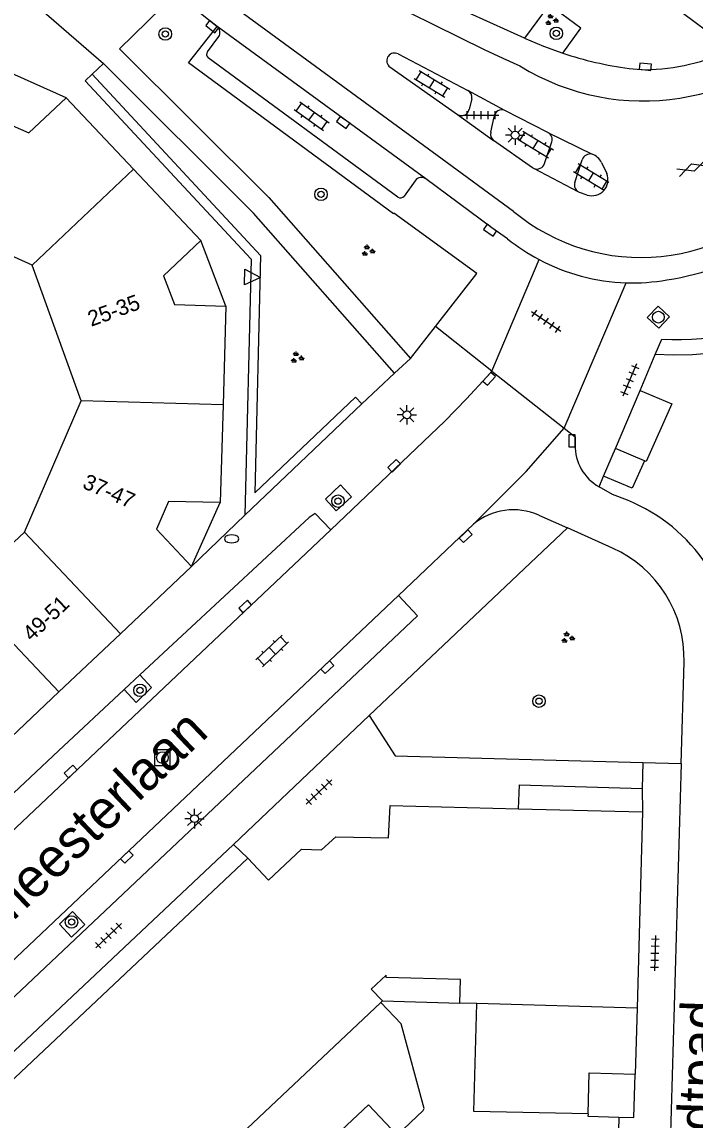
# Model space of a CAD drawing. Extents: x 132998 to 136004, y 396998 to 398512.
# Drawn here: x 133121.1 to 133164.1, y 398096.2 to 398166.4 of the extents above; entities that cross this region are included whole.
import ezdxf

# ---------------------------------------------------------------- set-up
doc = ezdxf.new("R2010")
doc.units = 0
for name, color, linetype in [('gg-afsc-erfafscheiding', 7, 'Continuous'), ('gg-afsc-hekwerk', 7, 'Continuous'), ('gg-anno-huisnummerreeks BGT', 7, 'Continuous'), ('gg-anno-openbare ruimte label', 7, 'Continuous'), ('gg-bbg-bijgebouw', 7, 'Continuous'), ('gg-bbg-hoofdgebouw', 7, 'Continuous'), ('gg-bbg-luifel en loopbrug', 7, 'Continuous'), ('gg-bbg-tussenscheiding', 7, 'Continuous'), ('gg-knt-verharding', 7, 'Continuous'), ('gg-knt-verharding nz', 7, 'Continuous'), ('gt-grn-groengrens', 7, 'Continuous'), ('gt-grn-weggrens', 7, 'Continuous'), ('gt-symb-boom', 7, 'Continuous'), ('gt-symb-brandkraan', 7, 'Continuous'), ('gt-symb-gesloten verharding', 7, 'Continuous'), ('gt-symb-groenvak', 7, 'Continuous'), ('gt-symb-klinker verharding', 7, 'Continuous'), ('gt-symb-kolk', 7, 'Continuous'), ('gt-symb-lichtmast', 7, 'Continuous'), ('gt-symb-rioolschacht', 7, 'Continuous'), ('gt-symb-tegel verharding', 7, 'Continuous'), ('gt-symb-waterafsluiter', 7, 'Continuous')]:
    doc.layers.add(name, color=color, linetype=linetype)

# ---------------------------------------------------------------- blocks, each defined once
blk = doc.blocks.new('gt0-BOOM')
at = {"layer": 'gt-symb-boom'}
for radius in [0.4, 0.2]:
    blk.add_circle((0, 0), radius, dxfattribs=at)
blk = doc.blocks.new('gt0-KOLK')
at = {"layer": 'gt-symb-kolk'}
blk.add_lwpolyline([(0, 0), (0.375, 0), (0.375, 0.4), (-0.375, 0.4), (-0.375, 0), (0, 0)], dxfattribs=at)
blk = doc.blocks.new('gt0-TEG1')
at = {"layer": 'gt-symb-tegel verharding'}
for p, q in [((-1.125, 0), (1.125, 0)), ((-0.9, -0.25), (-0.9, 0.25)), ((-0.45, -0.25), (-0.45, 0.25)), ((0, -0.25), (0, 0.25)), ((0.45, -0.25), (0.45, 0.25)), ((0.9, -0.25), (0.9, 0.25))]:
    blk.add_line(p, q, dxfattribs=at)
blk = doc.blocks.new('gt0-RS')
at = {"layer": 'gt-symb-rioolschacht'}
blk.add_lwpolyline([(-0.5, -0.5), (0.5, -0.5), (0.5, 0.5), (-0.5, 0.5)], close=True, dxfattribs=at)
blk.add_circle((0, 0), 0.375, dxfattribs=at)
blk = doc.blocks.new('gt0-GRVAK')
at = {"layer": 'gt-symb-groenvak'}
for p, q in [((-0.11, 0.189), (-0.228, 0.24)), ((-0.182, 0.153), (0.088, 0.153)), ((-0.091, 0.211), (-0.156, 0.322)), ((-0.047, 0.214), (-0.047, 0.393)), ((-0.004, 0.211), (0.061, 0.322)), ((0.015, 0.189), (0.133, 0.24)), ((0.262, -0.052), (0.197, 0.059)), ((0.305, -0.049), (0.305, 0.13)), ((0.349, -0.052), (0.414, 0.059)), ((-0.245, -0.228), (-0.363, -0.177)), ((-0.318, -0.264), (-0.047, -0.264)), ((-0.226, -0.206), (-0.291, -0.095)), ((-0.183, -0.203), (-0.183, -0.024)), ((-0.139, -0.206), (-0.074, -0.095)), ((-0.12, -0.228), (-0.002, -0.177)), ((0.243, -0.074), (0.125, -0.023)), ((0.17, -0.11), (0.441, -0.11)), ((0.368, -0.074), (0.486, -0.023))]:
    blk.add_line(p, q, dxfattribs=at)
blk = doc.blocks.new('gt0-KL1')
at = {"layer": 'gt-symb-klinker verharding'}
for p, q in [((-1.15, 0.3), (1.15, 0.3)), ((-1, -0.3), (-1, 0.3)), ((-0.5, 0.3), (-0.5, 0.45)), ((0, -0.3), (0, 0.3)), ((0.5, 0.3), (0.5, 0.45)), ((1, -0.3), (1, 0.3)), ((-1.15, -0.3), (1.15, -0.3)), ((-0.5, -0.45), (-0.5, -0.3)), ((0.5, -0.45), (0.5, -0.3))]:
    blk.add_line(p, q, dxfattribs=at)
blk = doc.blocks.new('gt0-GESVH1')
at = {"layer": 'gt-symb-gesloten verharding'}
for p, q in [((-0.992, -0.261), (0.008, 0.239)), ((0.008, -0.261), (-0.992, 0.239)), ((0.008, 0.239), (1.008, -0.261)), ((1.008, 0.239), (0.008, -0.261))]:
    blk.add_line(p, q, dxfattribs=at)
blk = doc.blocks.new('gt0-LMAST')
at = {"layer": 'gt-symb-lichtmast'}
for p, q in [((-0.182, 0.173), (-0.447, 0.438)), ((-0.005, 0.246), (-0.005, 0.621)), ((0.172, 0.173), (0.437, 0.438)), ((-0.255, -0.004), (-0.63, -0.004)), ((-0.182, -0.181), (-0.447, -0.446)), ((-0.005, -0.254), (-0.005, -0.629)), ((0.437, -0.446), (0.172, -0.181)), ((0.245, -0.004), (0.62, -0.004))]:
    blk.add_line(p, q, dxfattribs=at)
blk.add_circle((-0.005, -0.004), 0.25, dxfattribs=at)
blk = doc.blocks.new('gt0-BR')
at = {"layer": 'gt-symb-brandkraan'}
for centre, radius, start, end in [((-0.244, 0), 0.206, 107.56694, 252.43307), ((0.599, -2.664), 3, 106.89205, 107.56694), ((0, -0.691), 0.938, 73.10799, 106.89205), ((-0.599, -2.664), 3, 72.43309, 73.10799), ((0.244, 0), 0.206, 287.56695, 72.43309), ((0.599, 2.664), 3, 252.43307, 253.10797), ((0, 0.691), 0.938, 253.10797, 286.89206), ((-0.599, 2.664), 3, 286.89206, 287.56695)]:
    blk.add_arc(centre, radius, start, end, dxfattribs=at)
blk = doc.blocks.new('gt0-WAFSL')
at = {"layer": 'gt-symb-waterafsluiter'}
for p, q in [((-0.5, -0.333), (0, 0.667)), ((0, 0.667), (0.5, -0.333)), ((0.5, -0.333), (-0.5, -0.333))]:
    blk.add_line(p, q, dxfattribs=at)

msp = doc.modelspace()

# ---------------------------------------------------------------- linework, layer by layer
at = {"layer": 'gg-afsc-erfafscheiding'}
msp.add_line((133160.39, 398103.36), (133160.27, 398099.14), dxfattribs=at)
msp.add_lwpolyline([(133145.059, 398095.236), (133146.719, 398096.804), (133146.778, 398096.93), (133145.305, 398102.346), (133144.007, 398103.723)], dxfattribs=at)
at = {"layer": 'gg-afsc-hekwerk'}
msp.add_lwpolyline([(133157.254, 398096.587), (133149.946, 398096.756), (133150.141, 398103.65)], dxfattribs=at)
at = {"layer": 'gg-bbg-bijgebouw'}
for points in [[(133157.254, 398096.587), (133157.32, 398099.22), (133160.27, 398099.14)], [(133159.23, 398096.386), (133160.19, 398096.36), (133160.27, 398099.14)], [(133145.059, 398095.236), (133143.22, 398097.17), (133139.02, 398093.23), (133140.864, 398091.28)], [(133157.254, 398096.587), (133157.25, 398096.44), (133159.23, 398096.386)]]:
    msp.add_lwpolyline(points, dxfattribs=at)
at = {"layer": 'gg-bbg-hoofdgebouw'}
for p, q in [((133123.89, 398161.57), (133128.208, 398157.002)), ((133128.208, 398157.002), (133132.51, 398152.45)), ((133121.72, 398150.87), (133113.27, 398154.65)), ((133124.86, 398142.19), (133121.72, 398150.87)), ((133134.11, 398148.25), (133133.929, 398141.931)), ((133121.23, 398133.79), (133124.86, 398142.19)), ((133133.929, 398141.931), (133133.751, 398135.7)), ((133117.29, 398130.085), (133121.23, 398133.79)), ((133131.92, 398131.6), (133127.365, 398127.296)), ((133127.365, 398127.296), (133123.434, 398123.582)), ((133123.434, 398123.582), (133119.503, 398119.868)), ((133152.81, 398116.106), (133160.73, 398115.9)), ((133160.73, 398115.9), (133160.39, 398103.36)), ((133112.611, 398091.368), (133135.52, 398112.95)), ((133144.007, 398103.723), (133118.644, 398079.812)), ((133144.11, 398103.82), (133144.007, 398103.723)), ((133150.141, 398103.65), (133149.065, 398103.68)), ((133160.39, 398103.36), (133150.141, 398103.65))]:
    msp.add_line(p, q, dxfattribs=at)
for points in [[(133119.81, 398163.4), (133119.73, 398160.13), (133121.52, 398159.34), (133123.89, 398161.57)], [(133132.51, 398152.45), (133130.11, 398150.18), (133130.82, 398148.35), (133134.11, 398148.25)], [(133133.751, 398135.7), (133130.45, 398135.76), (133129.67, 398133.98), (133131.92, 398131.6)], [(133135.52, 398112.95), (133136.84, 398111.531), (133138.94, 398113.52), (133140.21, 398113.47), (133141.13, 398114.32), (133144.5, 398114.25), (133144.6, 398116.32), (133152.81, 398116.106)], [(133149.065, 398103.68), (133149.103, 398105.194), (133144.345, 398105.312), (133144.349, 398105.466), (133143.401, 398104.57), (133144.11, 398103.82)]]:
    msp.add_lwpolyline(points, dxfattribs=at)
at = {"layer": 'gg-bbg-luifel en loopbrug'}
msp.add_line((133144.11, 398103.82), (133149.065, 398103.68), dxfattribs=at)
at = {"layer": 'gg-bbg-tussenscheiding'}
for p, q in [((133128.208, 398157.002), (133121.72, 398150.87)), ((133133.929, 398141.931), (133124.86, 398142.19)), ((133127.365, 398127.296), (133121.23, 398133.79)), ((133123.434, 398123.582), (133117.29, 398130.085))]:
    msp.add_line(p, q, dxfattribs=at)
at = {"layer": 'gg-knt-verharding'}
for p, q in [((133132.139, 398167.253), (133133.555, 398166.131)), ((133132.928, 398164.519), (133133.647, 398165.482)), ((133146.892, 398156.394), (133133.555, 398166.131)), ((133145.099, 398155.22), (133132.978, 398164.119)), ((133145.127, 398164.373), (133149.573, 398162.038)), ((133126.28, 398163.76), (133125.555, 398163.073)), ((133144.529, 398163.588), (133148.906, 398160.507)), ((133159.878, 398163.449), (133160.898, 398163.359)), ((133151.944, 398160.764), (133149.573, 398162.038)), ((133149.837, 398161.513), (133149.654, 398160.835)), ((133154.692, 398159.349), (133151.944, 398160.764)), ((133148.906, 398160.507), (133151.221, 398158.843)), ((133151.033, 398159.368), (133151.26, 398160.364)), ((133154.48, 398157.369), (133154.938, 398158.753)), ((133156.401, 398156.159), (133156.885, 398157.612)), ((133158.118, 398157.442), (133158.446, 398156.732)), ((133146.213, 398156.267), (133145.506, 398155.291)), ((133147.496, 398146.941), (133150.157, 398150.327)), ((133145.9, 398144.91), (133147.496, 398146.941)), ((133161.555, 398145.149), (133161.972, 398146.13)), ((133160.577, 398142.85), (133161.555, 398145.149)), ((133142.801, 398141.993), (133144.88, 398143.97)), ((133151.096, 398144.095), (133155.726, 398140.434)), ((133159.001, 398139.144), (133160.577, 398142.85)), ((133135.32, 398134.88), (133142.801, 398141.993)), ((133153.31, 398137.68), (133155.726, 398140.434)), ((133158.251, 398137.381), (133159.001, 398139.144)), ((133160.855, 398138.356), (133159.001, 398139.144)), ((133149.926, 398134.296), (133153.31, 398137.68)), ((133157.96, 398136.696), (133158.251, 398137.381)), ((133154.109, 398134.881), (133155.931, 398134.064)), ((133155.931, 398134.064), (133143.27, 398122.06)), ((133145.137, 398129.735), (133149.926, 398134.296)), ((133158.82, 398132.77), (133155.931, 398134.064)), ((133163.203, 398119.001), (133163.39, 398125.49)), ((133128.612, 398124.66), (133127.606, 398123.724)), ((133160.766, 398119.065), (133163.203, 398119.001)), ((133163.203, 398119.001), (133162.043, 398078.698)), ((133160.721, 398117.395), (133160.73, 398115.9)), ((133111.746, 398092.286), (133134.589, 398113.827)), ((133134.589, 398113.827), (133135.52, 398112.95))]:
    msp.add_line(p, q, dxfattribs=at)
for points in [[(133153.203, 398165.389), (133148.573, 398167.478), (133145.679, 398168.911), (133143.305, 398170.123)], [(133130.901, 398168.235), (133127.3, 398164.71), (133136.85, 398155.19), (133145.9, 398144.91)], [(133155.633, 398164.427), (133156.791, 398166.023), (133154.779, 398167.515), (133153.203, 398165.389)], [(133150.157, 398150.327), (133144.846, 398154.198), (133144.81, 398154.149), (133131.713, 398163.803), (133133.555, 398166.131)], [(133153.203, 398165.389), (133154.404, 398164.874), (133155.633, 398164.427)], [(133144.88, 398143.97), (133135.88, 398154.2), (133126.28, 398163.76)], [(133125.555, 398163.073), (133125.12, 398162.66), (133135.72, 398151.26), (133135.32, 398134.88)], [(133153.783, 398157.056), (133153.701, 398157.099), (133151.221, 398158.843)], [(133152.112, 398152.557), (133151.105, 398153.266), (133146.892, 398156.394)], [(133157.194, 398155.355), (133156.711, 398155.517), (133156.618, 398155.566)], [(133140.813, 398133.937), (133148.109, 398140.889), (133149.492, 398142.321), (133150.787, 398143.733), (133151.096, 398144.095)], [(133160.577, 398142.85), (133162.6, 398141.997), (133160.962, 398138.311), (133160.855, 398138.356)], [(133155.726, 398140.434), (133156.423, 398139.883), (133156.425, 398139.383)], [(133160.855, 398138.356), (133160.075, 398136.606), (133158.251, 398137.381)], [(133140.469, 398135.913), (133141.165, 398135.154), (133142.143, 398136.055), (133141.431, 398136.828), (133140.469, 398135.913)], [(133159.772, 398135.83), (133158.82, 398136.21), (133157.96, 398136.696)], [(133140.813, 398133.937), (133139.816, 398134.978), (133139.438, 398134.725), (133128.612, 398124.66)], [(133108.325, 398094.885), (133109.491, 398093.64), (133146.347, 398128.454), (133145.137, 398129.735)], [(133127.606, 398123.724), (133128.372, 398122.9), (133129.359, 398123.856), (133128.612, 398124.66)], [(133127.606, 398123.724), (133123.407, 398119.821), (133119.089, 398115.752)], [(133143.27, 398122.06), (133144.92, 398119.48), (133160.766, 398119.065)], [(133152.81, 398116.106), (133152.872, 398117.634), (133160.721, 398117.395)], [(133123.478, 398108.719), (133124.311, 398109.527), (133125.093, 398108.709), (133124.248, 398107.892), (133123.478, 398108.719)]]:
    msp.add_lwpolyline(points, dxfattribs=at)
for centre, radius, start, end in [((133133.242, 398165.756), 0.489, 325.9858, 50.15079), ((133133.168, 398164.346), 0.296, 144.12851, 230.12152), ((133144.89, 398163.933), 0.5, 61.66233, 223.73857), ((133162.928, 398186.39), 23.143, 251.62574, 262.42643), ((133160.547, 398177.697), 14.342, 271.40205, 294.37366), ((133149.313, 398161.578), 0.528, 352.91158, 60.48014), ((133149.173, 398160.916), 0.488, 236.89312, 350.46204), ((133151.745, 398160.32), 0.487, 65.84762, 174.79018), ((133151.523, 398159.247), 0.505, 166.17686, 233.22754), ((133154.466, 398158.907), 0.497, 341.95551, 62.90143), ((133157.393, 398157.445), 0.535, 76.03609, 161.81313), ((133157.076, 398156.853), 1.197, 29.46071, 68.11301), ((133153.984, 398157.541), 0.525, 247.47778, 340.88881), ((133146.617, 398155.986), 0.492, 56.00122, 145.18714), ((133157.502, 398156.332), 1.025, 252.4856, 22.95874), ((133156.9, 398156.005), 0.522, 162.87536, 237.32342), ((133145.264, 398155.474), 0.303, 236.93505, 322.85597), ((133160.111, 398162.471), 12.739, 231.10453, 241.98885), ((133159.215, 398169.117), 19.438, 279.09683, 300.34205), ((133160.104, 398162.466), 12.731, 242.0022, 268.10801), ((133160.104, 398162.459), 12.724, 268.11061, 279.88548), ((133162.817, 398167.721), 21.607, 267.75804, 294.50661), ((133159.441, 398139.324), 3.017, 178.88289, 240.5931), ((133155.739, 398125.752), 10.855, 358.25297, 68.18973), ((133152.486, 398131.24), 3.987, 65.97519, 129.94737), ((133155.656, 398125.71), 7.737, 358.37411, 65.86276)]:
    msp.add_arc(centre, radius, start, end, dxfattribs=at)
at = {"layer": 'gg-knt-verharding nz'}
for p, q in [((133147.619, 398157.879), (133133.123, 398168.493)), ((133151.818, 398164.11), (133152.901, 398163.611)), ((133154.692, 398159.349), (133157.522, 398157.964)), ((133152.497, 398154.308), (133147.619, 398157.879)), ((133156.618, 398155.566), (133153.783, 398157.056)), ((133140.813, 398133.937), (133104.142, 398099.24)), ((133108.325, 398094.885), (133145.137, 398129.735))]:
    msp.add_line(p, q, dxfattribs=at)
msp.add_lwpolyline([(133142.662, 398168.614), (133150.616, 398164.664), (133151.818, 398164.11)], dxfattribs=at)
for centre, radius, start, end in [((133160.788, 398176.361), 14.993, 238.26084, 319.66278), ((133160.654, 398164.101), 12.745, 230.2053, 321.33554)]:
    msp.add_arc(centre, radius, start, end, dxfattribs=at)
at = {"layer": 'gt-grn-groengrens'}
for points in [[(133125.555, 398163.073), (133136.326, 398151.49), (133135.955, 398136.312), (133142.387, 398142.428), (133142.801, 398141.993)], [(133171.866, 398117.899), (133170.866, 398117.929), (133171.803, 398145.581), (133171.273, 398146.754), (133170.336, 398146.4), (133169.007, 398145.977), (133167.791, 398145.667), (133166.502, 398145.416), (133165.229, 398145.242), (133163.933, 398145.141), (133162.72, 398145.114), (133161.555, 398145.149)]]:
    msp.add_lwpolyline(points, dxfattribs=at)
at = {"layer": 'gt-grn-weggrens'}
for p, q in [((133122.321, 398167.197), (133126.28, 398163.76)), ((133163.28, 398167.02), (133166.466, 398164.633)), ((133123.89, 398161.57), (133119.81, 398163.4)), ((133134.11, 398148.25), (133132.51, 398152.45)), ((133151.096, 398144.095), (133154.128, 398151.225)), ((133155.726, 398140.434), (133159.684, 398149.742)), ((133151.096, 398144.095), (133147.496, 398146.941)), ((133144.88, 398143.97), (133145.9, 398144.91)), ((133131.92, 398131.6), (133133.751, 398135.7)), ((133135.32, 398134.88), (133131.92, 398131.6)), ((133134.589, 398113.827), (133143.27, 398122.06)), ((133160.766, 398119.065), (133160.721, 398117.395)), ((133159.23, 398096.386), (133159.173, 398094.663))]:
    msp.add_line(p, q, dxfattribs=at)

# ---------------------------------------------------------------- block references
at = {"layer": 'gt-symb-boom'}
for p in [(133130.232, 398165.651), (133155.223, 398165.692), (133140.188, 398155.394), (133141.274, 398135.779), (133128.614, 398123.682), (133154.116, 398122.988), (133124.244, 398108.863)]:
    msp.add_blockref('gt0-BOOM', p, dxfattribs=at)
at = {"layer": 'gt-symb-brandkraan'}
msp.add_blockref('gt0-BR', (133134.475, 398133.367), dxfattribs=at)
at = {"layer": 'gt-symb-gesloten verharding', "rotation": 19.26841496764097}
msp.add_blockref('gt0-GESVH1', (133163.943, 398157.113), dxfattribs=at)
at = {"layer": 'gt-symb-groenvak'}
for p in [(133154.91, 398166.547), (133143.176, 398151.788), (133138.638, 398144.954), (133155.94, 398127.042)]:
    msp.add_blockref('gt0-GRVAK', p, dxfattribs=at)
at = {"layer": 'gt-symb-klinker verharding'}
for p, rotation in [((133147.283, 398162.466), -31.258485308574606), ((133139.588, 398160.392), -35.39110751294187), ((133153.907, 398158.585), -31.25848530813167), ((133157.453, 398156.511), -31.258485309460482), ((133137.071, 398126.2), 43.46059710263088)]:
    msp.add_blockref('gt0-KL1', p, dxfattribs=dict(at, rotation=rotation))
at = {"layer": 'gt-symb-kolk'}
for p, rotation in [((133133.363, 398166.282), 141.47882147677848), ((133160.898, 398163.359), -5.017626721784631), ((133141.718, 398160.16), 143.94355511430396), ((133151.105, 398153.266), 144.8347634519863), ((133150.787, 398143.733), -132.5054896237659), ((133156.424, 398139.635), 90.22595401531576), ((133144.997, 398137.896), 43.418989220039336), ((133149.298, 398133.675), -136.5394029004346), ((133135.477, 398128.889), 42.689957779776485), ((133140.451, 398125.301), -136.58101077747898), ((133124.326, 398118.349), 43.21767957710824), ((133127.636, 398113.166), -136.58101077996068)]:
    msp.add_blockref('gt0-KOLK', p, dxfattribs=dict(at, rotation=rotation))
at = {"layer": 'gt-symb-lichtmast'}
for p in [(133152.602, 398159.183), (133145.68, 398141.305)]:
    msp.add_blockref('gt0-LMAST', p, dxfattribs=at)
at = {"layer": 'gt-symb-lichtmast', "rotation": 90}
msp.add_blockref('gt0-LMAST', (133132.098, 398115.476), dxfattribs=at)
at = {"layer": 'gt-symb-rioolschacht', "rotation": -43.40775060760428}
msp.add_blockref('gt0-RS', (133161.749, 398147.543), dxfattribs=at)
at = {"layer": 'gt-symb-rioolschacht'}
msp.add_blockref('gt0-RS', (133130.052, 398119.381), dxfattribs=at)
at = {"layer": 'gt-symb-tegel verharding'}
msp.add_blockref('gt0-TEG1', (133150.427, 398160.458), dxfattribs=at)
for p, rotation in [((133154.576, 398147.278), -34.3256019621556), ((133159.911, 398143.53), -113.02549200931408), ((133140.055, 398117.178), 43.46059709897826), ((133126.608, 398107.992), -136.70135460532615), ((133161.527, 398106.873), -91.66111204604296)]:
    msp.add_blockref('gt0-TEG1', p, dxfattribs=dict(at, rotation=rotation))
at = {"layer": 'gt-symb-waterafsluiter', "rotation": -91.66111204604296}
msp.add_blockref('gt0-WAFSL', (133135.644, 398150.107), dxfattribs=at)

# ---------------------------------------------------------------- texts
at = {"layer": 'gg-anno-huisnummerreeks BGT'}
for s, rotation, p in [('25-35', 19.9, (133125.501, 398146.926)), ('37-47', 336.6, (133124.875, 398136.644)), ('49-51', 43.4, (133121.698, 398126.757))]:
    msp.add_text(s, height=1, rotation=rotation, dxfattribs=at).set_placement(p)
at = {"layer": 'gg-anno-openbare ruimte label'}
for s, rotation, p in [('Rentmeesterlaan', 43.5, (133114.631, 398103.326)), ('Van Bylandtpad', 88.2, (133165, 398080.211))]:
    msp.add_text(s, height=2.5, rotation=rotation, dxfattribs=at).set_placement(p)

doc.saveas('drawing.dxf')
